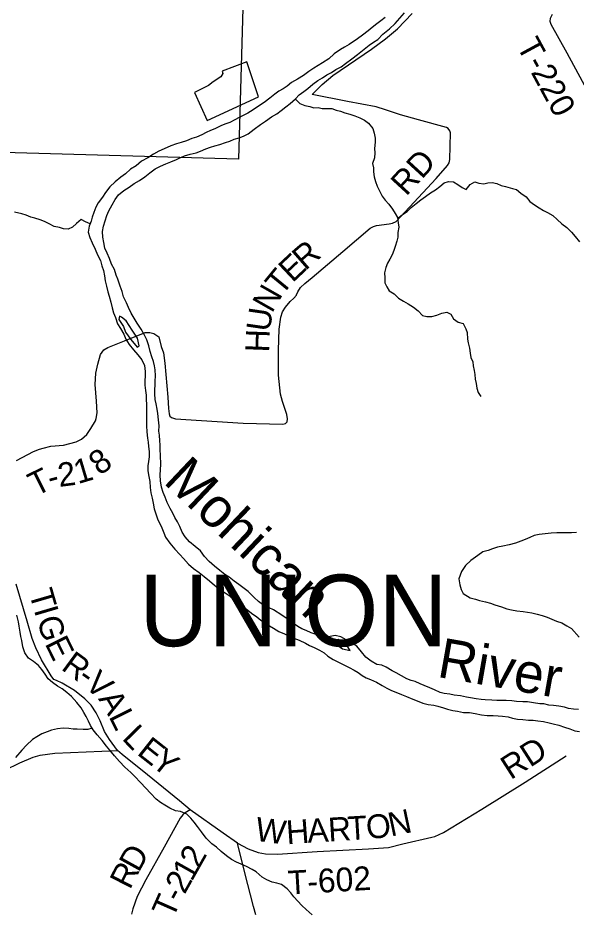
# Model space of a CAD drawing. Extents: x 1759416 to 2214760, y 252598 to 1116833.
# Drawn here: x 2048204 to 2055230, y 885483 to 896764 of the extents above; entities that cross this region are included whole.
import ezdxf

# ---------------------------------------------------------------- set-up
doc = ezdxf.new("R2010")
doc.units = 0
for name, color, linetype in [('GM_X_County_Road', 7, 'Continuous'), ('GM_X_County_Road_Text', 7, 'Continuous'), ('GM_X_Major_River', 7, 'Continuous'), ('GM_X_Major_River_Text', 7, 'Continuous'), ('GM_X_Minor_Lake', 7, 'Continuous'), ('GM_X_Minor_River', 7, 'Continuous'), ('GM_X_Section', 7, 'Continuous'), ('GM_X_Township_Road', 7, 'Continuous'), ('GM_X_Township_Road_Text', 7, 'Continuous'), ('GM_X_Township_Text', 7, 'Continuous')]:
    doc.layers.add(name, color=color, linetype=linetype)

msp = doc.modelspace()

# ---------------------------------------------------------------- linework, layer by layer
at = {"layer": 'GM_X_County_Road'}
msp.add_lwpolyline([(2051197, 885472), (2051171, 885577), (2051062, 886002), (2050969, 886374), (2050788, 886503), (2050374, 886795), (2050237, 886910), (2049835, 887236), (2049514, 887492), (2049459, 887541), (2049422, 887586), (2049357, 887680), (2049295, 887783), (2049241, 887915), (2049189, 888018), (2049126, 888114), (2049046, 888192), (2048914, 888297), (2048761, 888389), (2048688, 888425), (2048656, 888437), (2048621, 888480), (2048500, 888685), (2048430, 888835), (2048385, 888952), (2048322, 889168), (2048182, 889636)], dxfattribs=at)
at = {"layer": 'GM_X_Major_River'}
for points in [[(2050225, 894996), (2050301, 895028), (2050373, 895051), (2050447, 895065), (2050501, 895087), (2050570, 895115), (2050630, 895136), (2050684, 895152), (2050744, 895170), (2050818, 895196), (2050872, 895212), (2050924, 895237), (2050988, 895255), (2051044, 895275), (2051104, 895307), (2051179, 895364), (2051257, 895422), (2051321, 895466), (2051397, 895517), (2051463, 895555), (2051516, 895597), (2051578, 895647), (2051630, 895688), (2051700, 895744), (2051744, 895796), (2051801, 895836), (2051853, 895877), (2051915, 895931), (2051981, 895977), (2052039, 896011), (2052093, 896048), (2052151, 896078), (2052206, 896116), (2052272, 896150), (2052328, 896189), (2052406, 896251), (2052478, 896303), (2052541, 896356), (2052625, 896422), (2052681, 896460), (2052733, 896494), (2052799, 896561), (2052880, 896627), (2052954, 896693), (2053010, 896762), (2053070, 896830)], [(2052826, 896771), (2052774, 896727), (2052720, 896691), (2052665, 896644), (2052613, 896602), (2052543, 896546), (2052479, 896499), (2052375, 896431), (2052315, 896395), (2052264, 896365), (2052186, 896314), (2052118, 896250), (2052038, 896198), (2051927, 896133), (2051865, 896089), (2051797, 896041), (2051725, 895992), (2051649, 895950), (2051593, 895906), (2051542, 895870), (2051490, 895841), (2051436, 895805), (2051374, 895755), (2051304, 895698), (2051234, 895654), (2051165, 895606), (2051097, 895566), (2051041, 895535), (2050987, 895509), (2050935, 895481), (2050871, 895449), (2050809, 895426), (2050757, 895404), (2050684, 895370), (2050628, 895346), (2050574, 895322), (2050520, 895293), (2050450, 895265), (2050394, 895245), (2050324, 895219), (2050258, 895194), (2050199, 895178), (2050127, 895152), (2050045, 895115), (2049977, 895087), (2049909, 895047), (2049841, 895001)], [(2049841, 895001), (2049837, 895005), (2049761, 894962), (2049692, 894904), (2049622, 894860), (2049558, 894803), (2049500, 894759), (2049428, 894701), (2049361, 894638), (2049305, 894568), (2049267, 894506), (2049215, 894436), (2049184, 894382), (2049158, 894315), (2049140, 894257), (2049126, 894205), (2049100, 894141), (2049089, 894069), (2049107, 893999), (2049139, 893931), (2049175, 893853), (2049207, 893783), (2049242, 893711), (2049262, 893645), (2049280, 893585), (2049294, 893517), (2049304, 893453), (2049318, 893387), (2049337, 893317), (2049351, 893263), (2049375, 893185), (2049391, 893115), (2049407, 893053), (2049430, 892991), (2049458, 892915), (2049496, 892853), (2049538, 892783), (2049564, 892721), (2049603, 892651), (2049657, 892587), (2049715, 892522), (2049765, 892460), (2049797, 892390), (2049807, 892314), (2049806, 892258), (2049802, 892194), (2049802, 892140), (2049808, 892074), (2049816, 892017), (2049820, 891955), (2049821, 891903), (2049823, 891851), (2049823, 891795), (2049821, 891745), (2049821, 891693), (2049823, 891627), (2049828, 891553), (2049834, 891475), (2049842, 891425), (2049848, 891369), (2049856, 891305), (2049857, 891237), (2049849, 891179), (2049839, 891127), (2049841, 891061), (2049851, 890993), (2049866, 890929), (2049870, 890854), (2049876, 890786), (2049894, 890720), (2049908, 890656), (2049919, 890586), (2049939, 890520), (2049967, 890446), (2050007, 890366), (2050039, 890280), (2050060, 890227), (2050118, 890153), (2050178, 890075), (2050240, 890009), (2050288, 889957), (2050352, 889889), (2050416, 889835), (2050485, 889782), (2050549, 889732), (2050615, 889676), (2050679, 889622), (2050743, 889574), (2050811, 889526), (2050861, 889493), (2050933, 889425), (2051009, 889369), (2051076, 889327), (2051142, 889271), (2051210, 889224), (2051260, 889184), (2051314, 889152), (2051370, 889112), (2051420, 889080), (2051490, 889042), (2051560, 889009)], [(2051778, 889075), (2051728, 889103), (2051660, 889147), (2051592, 889199), (2051524, 889245), (2051423, 889312), (2051367, 889338), (2051301, 889368), (2051231, 889418), (2051177, 889470), (2051103, 889542), (2051033, 889593), (2050983, 889631), (2050927, 889675), (2050865, 889723), (2050810, 889759), (2050744, 889807), (2050678, 889864), (2050610, 889920), (2050554, 889984), (2050500, 890054), (2050434, 890108), (2050365, 890170), (2050307, 890233), (2050273, 890289), (2050241, 890361), (2050213, 890421), (2050179, 890473), (2050153, 890529), (2050120, 890589), (2050084, 890663), (2050056, 890731), (2050032, 890789), (2050010, 890859), (2049999, 890935), (2049995, 891007), (2049997, 891079), (2050001, 891143), (2050000, 891259), (2049996, 891327), (2049994, 891389), (2049990, 891440), (2049984, 891512), (2049978, 891562), (2049981, 891630), (2049973, 891704), (2049963, 891786), (2049955, 891838), (2049943, 891908), (2049932, 891962), (2049928, 892034), (2049928, 892088), (2049932, 892140), (2049932, 892192), (2049935, 892260), (2049931, 892332), (2049921, 892384), (2049911, 892438), (2049891, 892498), (2049869, 892566), (2049850, 892636), (2049826, 892712), (2049792, 892778), (2049754, 892848), (2049706, 892920), (2049665, 892986), (2049629, 893048), (2049597, 893118), (2049569, 893178), (2049531, 893252), (2049515, 893320), (2049490, 893388), (2049460, 893474), (2049442, 893526), (2049418, 893598), (2049382, 893664), (2049355, 893734), (2049327, 893802), (2049299, 893866), (2049285, 893938), (2049273, 894006), (2049270, 894076), (2049280, 894142), (2049302, 894208), (2049324, 894276), (2049348, 894336), (2049389, 894410), (2049429, 894477), (2049471, 894539), (2049537, 894591), (2049603, 894633), (2049666, 894678), (2049734, 894716), (2049800, 894764), (2049864, 894814), (2049930, 894865), (2049999, 894899), (2050065, 894929), (2050127, 894954), (2050199, 894984), (2050225, 894996)], [(2049482, 893009), (2049474, 892967), (2049532, 892879), (2049560, 892809), (2049626, 892714), (2049705, 892620), (2049732, 892636), (2049710, 892732)], [(2049710, 892732), (2049640, 892834), (2049568, 892950), (2049508, 892999), (2049482, 893009)], [(2051560, 889009), (2051610, 888985), (2051678, 888957), (2051744, 888929), (2051822, 888895), (2051876, 888864), (2051934, 888838), (2052001, 888804), (2052057, 888770), (2052107, 888730), (2052173, 888688), (2052241, 888655), (2052307, 888621), (2052375, 888585), (2052435, 888555), (2052487, 888525), (2052537, 888484), (2052587, 888456), (2052643, 888434), (2052719, 888404), (2052791, 888362), (2052849, 888326), (2052907, 888297), (2052963, 888275), (2053034, 888245), (2053096, 888221), (2053176, 888188), (2053230, 888166), (2053302, 888138), (2053370, 888122), (2053438, 888112), (2053490, 888101), (2053560, 888081), (2053610, 888063), (2053678, 888047), (2053738, 888035), (2053814, 888020), (2053890, 888020), (2053960, 888008), (2054038, 887990), (2054112, 887983), (2054186, 887981), (2054250, 887979), (2054304, 887973), (2054374, 887964), (2054430, 887950), (2054494, 887936), (2054559, 887934), (2054633, 887922), (2054689, 887925), (2054749, 887917), (2054819, 887907), (2054893, 887891), (2054943, 887879), (2055013, 887860), (2055085, 887836), (2055153, 887816), (2055215, 887790), (2055273, 887783)], [(2055259, 888059), (2055197, 888061), (2055135, 888070), (2055085, 888086), (2055013, 888098), (2054945, 888108), (2054889, 888114), (2054825, 888129), (2054773, 888131), (2054695, 888143), (2054617, 888153), (2054559, 888156), (2054481, 888160), (2054423, 888166), (2054351, 888170), (2054299, 888171), (2054231, 888173), (2054169, 888177), (2054087, 888181), (2054035, 888185), (2053971, 888194), (2053901, 888204), (2053849, 888212), (2053775, 888228), (2053695, 888239), (2053639, 888249), (2053571, 888259), (2053519, 888271), (2053447, 888307), (2053387, 888332), (2053317, 888362), (2053267, 888380), (2053205, 888410), (2053153, 888424), (2053101, 888444), (2052965, 888519), (2052915, 888545), (2052841, 888589), (2052785, 888615), (2052723, 888626), (2052651, 888668), (2052584, 888718), (2052528, 888782), (2052468, 888854), (2052400, 888903), (2052336, 888937), (2052270, 888971), (2052198, 888991), (2052136, 888979), (2052066, 888966), (2051998, 888988), (2051946, 889006), (2051894, 889022), (2051834, 889052), (2051778, 889075)], [(2052386, 888799), (2052342, 888873), (2052236, 888941), (2052180, 888931)], [(2052180, 888931), (2052188, 888893), (2052290, 888823), (2052386, 888799)]]:
    msp.add_lwpolyline(points, dxfattribs=at)
at = {"layer": 'GM_X_Minor_Lake'}
for points in [[(2051231, 895772), (2051085, 896212), (2050776, 896094), (2050782, 896064), (2050756, 896022), (2050662, 895958), (2050602, 895914), (2050428, 895826), (2050584, 895471)], [(2050584, 895471), (2051231, 895772)]]:
    msp.add_lwpolyline(points, dxfattribs=at)
at = {"layer": 'GM_X_Minor_River'}
for points in [[(2051697, 895742), (2051753, 895686), (2051815, 895660), (2051877, 895648), (2051929, 895632), (2051983, 895638), (2052034, 895622), (2052096, 895624), (2052154, 895624), (2052208, 895604), (2052266, 895590), (2052320, 895570), (2052380, 895552), (2052444, 895532), (2052506, 895506), (2052566, 895478), (2052618, 895441), (2052670, 895371), (2052690, 895313), (2052702, 895249), (2052702, 895199), (2052694, 895119), (2052696, 895067), (2052692, 895001), (2052666, 894931), (2052680, 894879), (2052678, 894825), (2052688, 894763), (2052706, 894706), (2052726, 894648), (2052754, 894586), (2052790, 894522), (2052828, 894472), (2052872, 894418), (2052920, 894356), (2052954, 894304), (2052984, 894250), (2052990, 894186), (2053000, 894128), (2052988, 894062), (2052986, 894006), (2052974, 893955), (2052952, 893887), (2052934, 893835), (2052914, 893781), (2052884, 893729), (2052856, 893675), (2052836, 893621), (2052818, 893557), (2052822, 893491), (2052824, 893429), (2052846, 893379), (2052878, 893327), (2052940, 893289), (2052996, 893235), (2053056, 893198), (2053116, 893164), (2053182, 893122), (2053242, 893078), (2053298, 893020), (2053350, 893004), (2053416, 893004), (2053478, 893022), (2053542, 893048), (2053601, 893060), (2053653, 893036), (2053685, 892978), (2053745, 892936), (2053809, 892916), (2053841, 892852), (2053859, 892802), (2053865, 892722), (2053873, 892672), (2053887, 892606), (2053895, 892544), (2053905, 892490), (2053929, 892435), (2053935, 892383), (2053949, 892327), (2053955, 892277), (2053961, 892217), (2053971, 892163), (2053981, 892103), (2053997, 892049), (2054033, 891999), (2054025, 892001)], [(2052985, 894242), (2053040, 894284), (2053104, 894326), (2053156, 894376), (2053215, 894430), (2053277, 894476), (2053333, 894516), (2053397, 894564), (2053459, 894600), (2053513, 894640), (2053571, 894688), (2053625, 894704), (2053685, 894700), (2053743, 894666), (2053795, 894628), (2053847, 894604), (2053897, 894666), (2053957, 894702), (2054008, 894686), (2054068, 894676), (2054120, 894688), (2054172, 894694), (2054234, 894680), (2054288, 894654), (2054340, 894642), (2054428, 894618), (2054480, 894604), (2054536, 894560), (2054600, 894514), (2054648, 894452), (2054708, 894412), (2054764, 894372), (2054820, 894342), (2054872, 894314), (2054939, 894276), (2054991, 894226), (2055049, 894172), (2055113, 894124), (2055171, 894068), (2055217, 894014), (2055273, 893946)], [(2049113, 894172), (2049053, 894196), (2049001, 894226), (2048943, 894176), (2048889, 894132), (2048835, 894106), (2048777, 894108), (2048725, 894124), (2048661, 894138), (2048599, 894174), (2048539, 894202), (2048483, 894222), (2048417, 894244), (2048365, 894256), (2048309, 894280), (2048251, 894300), (2048162, 894320)], [(2055236, 890287), (2055172, 890283), (2055114, 890281), (2054988, 890281), (2054918, 890277), (2054842, 890271), (2054764, 890261), (2054702, 890247), (2054650, 890225), (2054590, 890199), (2054536, 890179), (2054466, 890153), (2054386, 890131), (2054310, 890115), (2054240, 890100), (2054178, 890080), (2054124, 890060), (2054056, 890042), (2053994, 889998), (2053906, 889934), (2053840, 889870), (2053786, 889796), (2053756, 889702), (2053768, 889626), (2053784, 889570), (2053810, 889517), (2053898, 889465), (2053962, 889445), (2054016, 889431), (2054090, 889413), (2054154, 889395), (2054208, 889377), (2054290, 889351), (2054360, 889325), (2054419, 889313), (2054483, 889301), (2054565, 889291), (2054673, 889275), (2054741, 889259), (2054805, 889241), (2054865, 889219), (2054923, 889197), (2054985, 889171), (2055051, 889149), (2055115, 889113), (2055171, 889077), (2055267, 888969)], [(2050702, 886324), (2050644, 886366), (2050572, 886440), (2050516, 886516), (2050464, 886584), (2050424, 886638), (2050380, 886692), (2050330, 886742), (2050250, 886776), (2050188, 886784), (2050118, 886816), (2050054, 886852), (2049998, 886886), (2049942, 886930), (2049872, 887003), (2049814, 887067), (2049746, 887141), (2049676, 887215), (2049624, 887263), (2049548, 887333), (2049481, 887405), (2049419, 887473), (2049361, 887545), (2049319, 887595), (2049263, 887667), (2049201, 887737), (2049149, 887802), (2049117, 887858), (2049091, 887910), (2049061, 887968), (2049033, 888022), (2048999, 888080), (2048947, 888148), (2048879, 888222), (2048821, 888270), (2048761, 888318), (2048701, 888352), (2048637, 888396), (2048585, 888442), (2048545, 888504), (2048505, 888560), (2048461, 888611), (2048401, 888661), (2048337, 888703), (2048289, 888773), (2048267, 888845), (2048253, 888927), (2048241, 888979), (2048231, 889031), (2048221, 889109), (2048212, 889163), (2048190, 889247)], [(2049137, 887822), (2049085, 887808), (2049027, 887808), (2048951, 887809), (2048899, 887811), (2048843, 887817), (2048775, 887821), (2048701, 887813), (2048625, 887799), (2048573, 887777), (2048503, 887751), (2048443, 887715), (2048389, 887679), (2048311, 887607), (2048253, 887547), (2048173, 887455)], [(2051907, 885475), (2051831, 885539), (2051779, 885589), (2051729, 885643), (2051679, 885701), (2051639, 885751), (2051593, 885801), (2051521, 885857), (2051461, 885873), (2051405, 885883), (2051337, 885913), (2051277, 885949), (2051203, 886013), (2051152, 886045), (2051082, 886081), (2050954, 886138), (2050892, 886170), (2050828, 886214), (2050764, 886270), (2050702, 886324)]]:
    msp.add_lwpolyline(points, dxfattribs=at)
at = {"layer": 'GM_X_Section'}
msp.add_lwpolyline([(2045771, 900547), (2051137, 900396), (2050982, 894987), (2048167, 895064), (2045668, 895132)], close=True, dxfattribs=at)
at = {"layer": 'GM_X_Township_Road'}
for points in [[(2051711, 893279), (2051728, 893315), (2051761, 893369), (2051817, 893421), (2051907, 893497), (2052294, 893823), (2052640, 894117), (2052678, 894138), (2052717, 894151), (2052877, 894171), (2052921, 894180), (2052964, 894203), (2053468, 894742), (2053613, 894907), (2053632, 894939), (2053641, 894980), (2053651, 895317), (2053640, 895341), (2053619, 895373), (2053597, 895384), (2053246, 895480), (2053020, 895544), (2052831, 895608), (2052714, 895643), (2052351, 895714), (2051908, 895802), (2051973, 895869), (2052034, 895927), (2052169, 896038), (2052654, 896369), (2052831, 896499), (2052980, 896626), (2053166, 896820)], [(2054927, 896809), (2054904, 896759), (2054898, 896723), (2054914, 896687), (2055115, 896324), (2055416, 895765), (2055643, 895504), (2055804, 895280), (2055926, 895099), (2056060, 894812), (2056204, 894501), (2056280, 894317), (2056335, 894163)], [(2048185, 891194), (2048399, 891305), (2048474, 891337), (2048522, 891350), (2048619, 891374), (2048777, 891386), (2048935, 891426), (2049002, 891463), (2049071, 891521), (2049123, 891594), (2049181, 891693), (2049190, 891723), (2049200, 891793), (2049191, 891939), (2049178, 892150), (2049186, 892292), (2049208, 892405), (2049245, 892525), (2049264, 892556), (2049285, 892586), (2049335, 892617), (2049547, 892700), (2049805, 892802), (2049863, 892806), (2049913, 892793), (2049954, 892766), (2049977, 892748), (2050008, 892629), (2050035, 892550), (2050053, 892416), (2050089, 891992), (2050098, 891848), (2050108, 891779), (2050117, 891751), (2050135, 891733), (2050188, 891719), (2051038, 891661), (2051537, 891648), (2051571, 891657), (2051593, 891680), (2051598, 891716), (2051589, 891773), (2051533, 891934), (2051508, 892027), (2051483, 892268), (2051485, 892582), (2051493, 892844), (2051513, 892996), (2051536, 893063), (2051572, 893125), (2051631, 893193), (2051678, 893236), (2051709, 893276), (2051711, 893279)], [(2048038, 887294), (2048226, 887386), (2048395, 887456), (2048483, 887484), (2048668, 887510), (2049459, 887541)], [(2050969, 886374), (2051103, 886303), (2051226, 886258), (2051321, 886242), (2051473, 886238), (2051971, 886269), (2052619, 886305), (2052869, 886322), (2053049, 886365), (2053415, 886449), (2053453, 886458), (2053562, 886511), (2054042, 886803), (2054591, 887142), (2055105, 887476)], [(2050374, 886795), (2050311, 886756), (2050281, 886733), (2050244, 886688), (2050043, 886326), (2049812, 885915), (2049705, 885705), (2049649, 885548), (2049634, 885481)]]:
    msp.add_lwpolyline(points, dxfattribs=at)

# ---------------------------------------------------------------- texts
at = {"layer": 'GM_X_County_Road_Text'}
for s, rotation, p in [('T', 286.3163, (2048340, 889528)), ('I', 286.3405, (2048403, 889312)), ('G', 287.1996, (2048439, 889189)), ('E', 296.2429, (2048537, 888889)), ('R', 323.7598, (2048736, 888568)), ('V', 317.221, (2049031, 888355)), ('-', 324.569, (2048939, 888420)), ('A', 300.7164, (2049210, 888193)), ('L', 296.4156, (2049342, 887972)), ('L', 314.47, (2049502, 887687)), ('E', 321.7503, (2049690, 887499)), ('Y', 321.3391, (2049866, 887360))]:
    msp.add_text(s, height=300, rotation=rotation, dxfattribs=at).set_placement(p)
at = {"layer": 'GM_X_Major_River_Text'}
for s, height, rotation, p in [('Mohican', 500.1, 316.5579, (2050021, 890918)), ('River', 500, 350.0227, (2053468, 888471))]:
    msp.add_text(s, height=height, rotation=rotation, dxfattribs=at).set_placement(p)
at = {"layer": 'GM_X_Township_Road_Text'}
for s, rotation, p in [('T-220', 298.4532, (2054475, 896414)), ('RD', 47.3651, (2053091, 894512)), ('R', 41.1029, (2051821, 893575)), ('E', 43.2603, (2051660, 893423)), ('T', 50.6883, (2051525, 893257)), ('N', 60.3789, (2051402, 893038)), ('U', 81.7607, (2051374, 892805)), ('H', 87.9524, (2051365, 892550)), ('8', 35.9925, (2049234, 890996)), ('2', 7.431, (2048724, 890859)), ('1', 16.6246, (2048959, 890894)), ('T', 26.3504, (2048429, 890736)), ('-', 14.8389, (2048615, 890830)), ('RD', 32.623, (2054407, 887167)), ('O', 5.7872, (2052601, 886424)), ('N', 11.9467, (2052898, 886457)), ('W', 352.4693, (2051180, 886408)), ('H', 4.2116, (2051591, 886360)), ('A', 3.4191, (2051854, 886379)), ('R', 3.4259, (2052117, 886395)), ('T', 3.4619, (2052363, 886410)), ('D', 61.1389, (2049724, 885997)), ('2', 60.6062, (2050483, 886044)), ('R', 62.7752, (2049613, 885780)), ('1', 60.6295, (2050392, 885883)), ('T-602', 3.3667, (2051610, 885727)), ('2', 60.8089, (2050302, 885722)), ('T', 66.121, (2050155, 885415)), ('-', 61.3783, (2050243, 885614))]:
    msp.add_text(s, height=300, rotation=rotation, dxfattribs=at).set_placement(p)
at = {"layer": 'GM_X_Township_Text'}
msp.add_text('UNION', height=900, rotation=0, dxfattribs=at).set_placement((2049733, 888855))

doc.saveas('drawing.dxf')
